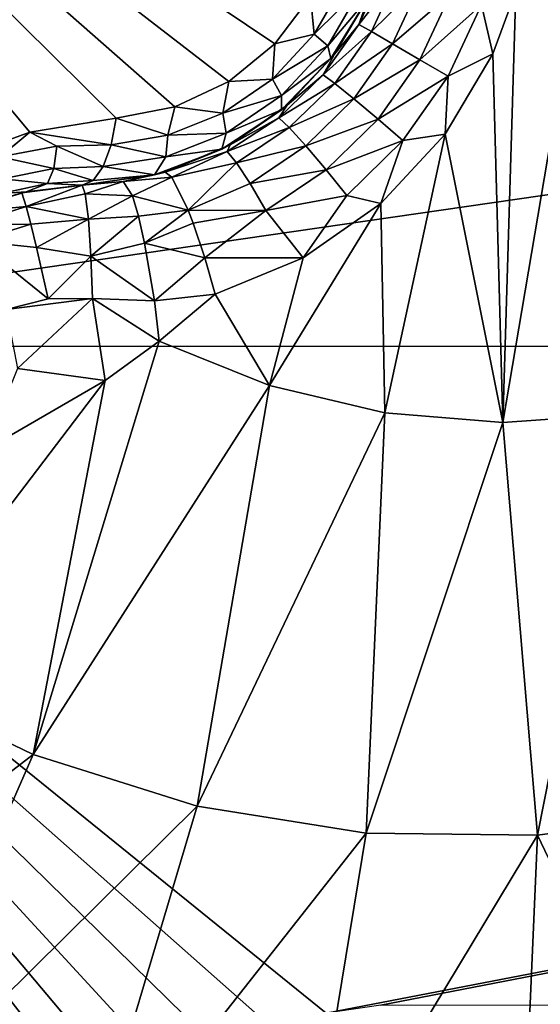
# Model space of a CAD drawing. Header units: metres. Extents: x -205 to 205, y -104 to 104.
# Tile 407 of 656: x -165.85 to -164.59, y 45.55 to 47.93. Entities that reach past the tile are written whole.
import ezdxf

# ---------------------------------------------------------------- set-up
doc = ezdxf.new("R2010")
doc.units = ezdxf.units.M
doc.layers.add('solid_01_2-CONSUMER_EHM_BOX_SW0001', color=7, linetype='CONTINUOUS')

msp = doc.modelspace()

# ---------------------------------------------------------------- linework, layer by layer
at = {"layer": 'solid_01_2-CONSUMER_EHM_BOX_SW0001'}
for points in [[(-200.010849, -74.958488), (-200.010773, 75.041512), (-0.010778, 75.04142)], [(-0.010849, -74.95858), (-200.010849, -74.958488), (-0.010778, 75.04142)], [(-91.959076, 42.820488, 75), (-76.402473, 63.637558, 75), (-185.602478, 63.645401, 75)], [(-92.726151, 42.986298, 75), (-91.959076, 42.820488, 75), (-185.602478, 63.645401, 75)], [(-93.500885, 43.041248, 75), (-92.726151, 42.986298, 75), (-185.602478, 63.645401, 75)], [(-168.500885, 43.051987, 75), (-93.500885, 43.041248, 75), (-185.602478, 63.645401, 75)], [(-155.373291, 47.716602, 1.571667), (-165.087418, 55.867718, 1.571667), (-165.193848, 55.740875, 1.656628)], [(-148.911377, 55.518421, 1.571667), (-165.087418, 55.867718, 1.571667), (-155.373291, 47.716602, 1.571667)], [(-155.479935, 47.58952, 1.656828), (-165.193848, 55.740875, 1.656628), (-165.288574, 55.627979, 1.771182)], [(-155.479935, 47.58952, 1.656828), (-155.373291, 47.716602, 1.571667), (-165.193848, 55.740875, 1.656628)], [(-155.574646, 47.476654, 1.771438), (-165.288574, 55.627979, 1.771182), (-165.367966, 55.533356, 1.911131)], [(-155.574646, 47.476654, 1.771438), (-155.479935, 47.58952, 1.656828), (-165.288574, 55.627979, 1.771182)], [(-155.654007, 47.382072, 1.911433), (-155.574646, 47.476654, 1.771438), (-165.367966, 55.533356, 1.911131)], [(-163.085739, 53.608364, 1.921761), (-155.654007, 47.382072, 1.911433), (-165.367966, 55.533356, 1.911131)], [(-165.476486, 47.722546, 16.603502), (-166.989258, 49.051769, 15.440842), (-165.618835, 47.695293, 16.554106)], [(-165.827515, 47.661377, 16.486923), (-165.618835, 47.695293, 16.554106), (-166.989258, 49.051769, 15.440842)], [(-165.345917, 47.784039, 16.639137), (-166.989258, 49.051769, 15.440842), (-165.476486, 47.722546, 16.603502)], [(-165.234818, 47.87487, 16.660563), (-166.989258, 49.051769, 15.440842), (-165.345917, 47.784039, 16.639137)], [(-165.148941, 47.989319, 16.667706), (-166.989258, 49.051769, 15.440842), (-165.234818, 47.87487, 16.660563)], [(-166.023712, 47.590107, 16.452232), (-165.827515, 47.661377, 16.486923), (-166.989258, 49.051769, 15.440842)], [(-167.103653, 47.144073, 69.5), (-167.103546, 48.644073, 69.5), (-156.753555, 48.64333, 69.5)], [(-156.753662, 47.14333, 69.5), (-167.103653, 47.144073, 69.5), (-156.753555, 48.64333, 69.5)], [(-165.031784, 47.921616, 18.169535), (-164.969543, 48.057365, 18.173239), (-165.006058, 47.994045, 18.099459)], [(-164.937653, 48.043468, 18.245213), (-164.969543, 48.057365, 18.173239), (-165.031784, 47.921616, 18.169535)], [(-165.001755, 47.904278, 18.241562), (-164.937653, 48.043468, 18.245213), (-165.031784, 47.921616, 18.169535)], [(-164.882278, 48.021919, 18.305311), (-164.937653, 48.043468, 18.245213), (-165.001755, 47.904278, 18.241562)], [(-165.148941, 47.989319, 16.667706), (-165.140182, 47.898273, 16.71142), (-165.065765, 48.027172, 16.71142)], [(-165.02475, 48.01276, 16.774441), (-165.065765, 48.027172, 16.71142), (-165.140182, 47.898273, 16.71142)], [(-164.950317, 47.874588, 18.301702), (-164.882278, 48.021919, 18.305311), (-165.001755, 47.904278, 18.241562)], [(-164.810852, 47.995762, 18.342203), (-164.882278, 48.021919, 18.305311), (-164.950317, 47.874588, 18.301702)], [(-165.02475, 48.01276, 16.774441), (-165.140182, 47.898273, 16.71142), (-165.107193, 47.869957, 16.774441)], [(-165.02475, 48.01276, 16.774441), (-165.107193, 47.869957, 16.774441), (-165.009949, 47.985634, 16.883406)], [(-165.031784, 47.921616, 18.169535), (-165.006058, 47.994045, 18.099459), (-165.091187, 47.850048, 18.099911)], [(-165.009949, 47.985634, 16.883406), (-165.091187, 47.850048, 18.099911), (-165.006058, 47.994045, 18.099459)], [(-164.884476, 47.836567, 18.338621), (-164.810852, 47.995762, 18.342203), (-164.950317, 47.874588, 18.301702)], [(-164.884476, 47.836567, 18.338621), (-164.735962, 47.969486, 18.351889), (-164.810852, 47.995762, 18.342203)], [(-164.735962, 47.969486, 18.351889), (-164.708252, 47.850739, 18.336081), (-164.652344, 48.00182, 18.341488)], [(-164.684097, 46.960072, 18.132406), (-164.652344, 48.00182, 18.341488), (-164.708252, 47.850739, 18.336081)], [(-164.684097, 46.960072, 18.132406), (-164.507126, 48.005196, 18.295647), (-164.652344, 48.00182, 18.341488)], [(-164.684097, 46.960072, 18.132406), (-164.398849, 46.97958, 18.042622), (-164.507126, 48.005196, 18.295647)], [(-165.148941, 47.989319, 16.667706), (-165.234818, 47.87487, 16.660563), (-165.140182, 47.898273, 16.71142)], [(-165.107193, 47.869957, 16.774441), (-165.09938, 47.839241, 16.882181), (-165.009949, 47.985634, 16.883406)], [(-165.009949, 47.985634, 16.883406), (-165.09938, 47.839241, 16.882181), (-165.091187, 47.850048, 18.099911)], [(-164.884476, 47.836567, 18.338621), (-164.815735, 47.796879, 18.348312), (-164.735962, 47.969486, 18.351889)], [(-164.735962, 47.969486, 18.351889), (-164.815735, 47.796879, 18.348312), (-164.708252, 47.850739, 18.336081)], [(-165.118225, 47.799839, 18.173239), (-165.031784, 47.921616, 18.169535), (-165.091187, 47.850048, 18.099911)], [(-165.001755, 47.904278, 18.241562), (-165.031784, 47.921616, 18.169535), (-165.118225, 47.799839, 18.173239)], [(-165.234818, 47.87487, 16.660563), (-165.240768, 47.7896, 16.698145), (-165.140182, 47.898273, 16.71142)], [(-165.107193, 47.869957, 16.774441), (-165.140182, 47.898273, 16.71142), (-165.240768, 47.7896, 16.698145)], [(-165.09024, 47.779175, 18.245213), (-165.001755, 47.904278, 18.241562), (-165.118225, 47.799839, 18.173239)], [(-164.950317, 47.874588, 18.301702), (-165.001755, 47.904278, 18.241562), (-165.09024, 47.779175, 18.245213)], [(-165.234818, 47.87487, 16.660563), (-165.345917, 47.784039, 16.639137), (-165.240768, 47.7896, 16.698145)], [(-165.0439, 47.741985, 18.305311), (-164.950317, 47.874588, 18.301702), (-165.09024, 47.779175, 18.245213)], [(-164.884476, 47.836567, 18.338621), (-164.950317, 47.874588, 18.301702), (-165.0439, 47.741985, 18.305311)], [(-165.107193, 47.869957, 16.774441), (-165.240768, 47.7896, 16.698145), (-165.218903, 47.749954, 16.75989)], [(-165.107193, 47.869957, 16.774441), (-165.218903, 47.749954, 16.75989), (-165.09938, 47.839241, 16.882181)], [(-165.118225, 47.799839, 18.173239), (-165.091187, 47.850048, 18.099911), (-165.205063, 47.727039, 18.109652)], [(-165.09938, 47.839241, 16.882181), (-165.205063, 47.727039, 18.109652), (-165.091187, 47.850048, 18.099911)], [(-164.684097, 46.960072, 18.132406), (-164.708252, 47.850739, 18.336081), (-164.823608, 47.656311, 18.336617)], [(-164.815735, 47.796879, 18.348312), (-164.823608, 47.656311, 18.336617), (-164.708252, 47.850739, 18.336081)], [(-165.218903, 47.749954, 16.75989), (-165.218552, 47.715538, 16.870178), (-165.09938, 47.839241, 16.882181)], [(-165.09938, 47.839241, 16.882181), (-165.218552, 47.715538, 16.870178), (-165.205063, 47.727039, 18.109652)], [(-164.985535, 47.693218, 18.342203), (-164.884476, 47.836567, 18.338621), (-165.0439, 47.741985, 18.305311)], [(-164.985535, 47.693218, 18.342203), (-164.815735, 47.796879, 18.348312), (-164.884476, 47.836567, 18.338621)], [(-165.345917, 47.784039, 16.639137), (-165.476486, 47.722546, 16.603502), (-165.361038, 47.706985, 16.672251)], [(-165.345917, 47.784039, 16.639137), (-165.361038, 47.706985, 16.672251), (-165.240768, 47.7896, 16.698145)], [(-165.218903, 47.749954, 16.75989), (-165.240768, 47.7896, 16.698145), (-165.361038, 47.706985, 16.672251)], [(-165.225739, 47.696377, 18.184185), (-165.118225, 47.799839, 18.173239), (-165.205063, 47.727039, 18.109652)], [(-165.09024, 47.779175, 18.245213), (-165.118225, 47.799839, 18.173239), (-165.225739, 47.696377, 18.184185)], [(-165.20015, 47.672394, 18.256016), (-165.09024, 47.779175, 18.245213), (-165.225739, 47.696377, 18.184185)], [(-165.0439, 47.741985, 18.305311), (-165.09024, 47.779175, 18.245213), (-165.20015, 47.672394, 18.256016)], [(-164.985535, 47.693218, 18.342203), (-164.925323, 47.641487, 18.351889), (-164.815735, 47.796879, 18.348312)], [(-164.815735, 47.796879, 18.348312), (-164.925323, 47.641487, 18.351889), (-164.823608, 47.656311, 18.336617)], [(-165.218903, 47.749954, 16.75989), (-165.361038, 47.706985, 16.672251), (-165.352325, 47.659359, 16.731567)], [(-165.218903, 47.749954, 16.75989), (-165.352325, 47.659359, 16.731567), (-165.218552, 47.715538, 16.870178)], [(-165.159973, 47.628437, 18.315992), (-165.0439, 47.741985, 18.305311), (-165.20015, 47.672394, 18.256016)], [(-164.985535, 47.693218, 18.342203), (-165.0439, 47.741985, 18.305311), (-165.159973, 47.628437, 18.315992)], [(-165.476486, 47.722546, 16.603502), (-165.618835, 47.695293, 16.554106), (-165.493439, 47.653889, 16.634918)], [(-165.476486, 47.722546, 16.603502), (-165.493439, 47.653889, 16.634918), (-165.361038, 47.706985, 16.672251)], [(-165.352325, 47.659359, 16.731567), (-165.361038, 47.706985, 16.672251), (-165.493439, 47.653889, 16.634918)], [(-165.218552, 47.715538, 16.870178), (-165.362793, 47.620071, 16.847437), (-165.343246, 47.63047, 18.128345)], [(-165.352325, 47.659359, 16.731567), (-165.362793, 47.620071, 16.847437), (-165.218552, 47.715538, 16.870178)], [(-165.225739, 47.696377, 18.184185), (-165.205063, 47.727039, 18.109652), (-165.343246, 47.63047, 18.128345)], [(-165.218552, 47.715538, 16.870178), (-165.343246, 47.63047, 18.128345), (-165.205063, 47.727039, 18.109652)], [(-165.827515, 47.661377, 16.486923), (-165.630539, 47.630997, 16.587929), (-165.618835, 47.695293, 16.554106)], [(-165.618835, 47.695293, 16.554106), (-165.630539, 47.630997, 16.587929), (-165.493439, 47.653889, 16.634918)], [(-165.350449, 47.614845, 18.2019), (-165.225739, 47.696377, 18.184185), (-165.343246, 47.63047, 18.128345)], [(-165.20015, 47.672394, 18.256016), (-165.225739, 47.696377, 18.184185), (-165.350449, 47.614845, 18.2019)], [(-165.110855, 47.570324, 18.35281), (-164.985535, 47.693218, 18.342203), (-165.159973, 47.628437, 18.315992)], [(-165.110855, 47.570324, 18.35281), (-164.925323, 47.641487, 18.351889), (-164.985535, 47.693218, 18.342203)], [(-165.899048, 47.601673, 16.492575), (-165.827515, 47.661377, 16.486923), (-166.023712, 47.590107, 16.452232)], [(-165.899048, 47.601673, 16.492575), (-165.761932, 47.627705, 16.533466), (-165.827515, 47.661377, 16.486923)], [(-165.761932, 47.627705, 16.533466), (-165.630539, 47.630997, 16.587929), (-165.827515, 47.661377, 16.486923)], [(-165.352325, 47.659359, 16.731567), (-165.493439, 47.653889, 16.634918), (-165.498764, 47.601887, 16.690866)], [(-165.352325, 47.659359, 16.731567), (-165.498764, 47.601887, 16.690866), (-165.362793, 47.620071, 16.847437)], [(-165.327728, 47.587543, 18.273518), (-165.20015, 47.672394, 18.256016), (-165.350449, 47.614845, 18.2019)], [(-165.159973, 47.628437, 18.315992), (-165.20015, 47.672394, 18.256016), (-165.327728, 47.587543, 18.273518)], [(-165.498764, 47.601887, 16.690866), (-165.493439, 47.653889, 16.634918), (-165.630539, 47.630997, 16.587929)], [(-165.110855, 47.570324, 18.35281), (-165.061249, 47.508347, 18.362474), (-164.925323, 47.641487, 18.351889)], [(-164.925323, 47.641487, 18.351889), (-165.061249, 47.508347, 18.362474), (-164.979034, 47.488827, 18.346748)], [(-164.969101, 46.983501, 18.222107), (-164.823608, 47.656311, 18.336617), (-164.979034, 47.488827, 18.346748)], [(-164.925323, 47.641487, 18.351889), (-164.979034, 47.488827, 18.346748), (-164.823608, 47.656311, 18.336617)], [(-164.969101, 46.983501, 18.222107), (-164.684097, 46.960072, 18.132406), (-164.823608, 47.656311, 18.336617)], [(-165.769516, 47.573307, 16.586805), (-165.761932, 47.627705, 16.533466), (-165.899048, 47.601673, 16.492575)], [(-165.769516, 47.573307, 16.586805), (-165.649643, 47.578457, 16.639471), (-165.761932, 47.627705, 16.533466)], [(-165.761932, 47.627705, 16.533466), (-165.649643, 47.578457, 16.639471), (-165.630539, 47.630997, 16.587929)], [(-165.630539, 47.630997, 16.587929), (-165.649643, 47.578457, 16.639471), (-165.498764, 47.601887, 16.690866)], [(-165.362793, 47.620071, 16.847437), (-165.526001, 47.557976, 16.814116), (-165.500061, 47.565147, 18.155281)], [(-165.498764, 47.601887, 16.690866), (-165.526001, 47.557976, 16.814116), (-165.362793, 47.620071, 16.847437)], [(-165.350449, 47.614845, 18.2019), (-165.343246, 47.63047, 18.128345), (-165.500061, 47.565147, 18.155281)], [(-165.362793, 47.620071, 16.847437), (-165.500061, 47.565147, 18.155281), (-165.343246, 47.63047, 18.128345)], [(-165.483597, 47.552433, 18.24468), (-165.350449, 47.614845, 18.2019), (-165.500061, 47.565147, 18.155281)], [(-165.327728, 47.587543, 18.273518), (-165.350449, 47.614845, 18.2019), (-165.483597, 47.552433, 18.24468)], [(-165.294815, 47.537697, 18.333315), (-165.159973, 47.628437, 18.315992), (-165.327728, 47.587543, 18.273518)], [(-165.110855, 47.570324, 18.35281), (-165.159973, 47.628437, 18.315992), (-165.294815, 47.537697, 18.333315)], [(-165.769516, 47.573307, 16.586805), (-165.899048, 47.601673, 16.492575), (-165.893478, 47.548466, 16.547344)], [(-165.498764, 47.601887, 16.690866), (-165.649643, 47.578457, 16.639471), (-165.526001, 47.557976, 16.814116)], [(-165.444214, 47.472809, 18.356613), (-165.327728, 47.587543, 18.273518), (-165.483597, 47.552433, 18.24468)], [(-165.294815, 47.537697, 18.333315), (-165.327728, 47.587543, 18.273518), (-165.444214, 47.472809, 18.356613)], [(-165.769516, 47.573307, 16.586805), (-165.893478, 47.548466, 16.547344), (-165.784134, 47.537354, 16.652796)], [(-165.769516, 47.573307, 16.586805), (-165.784134, 47.537354, 16.652796), (-165.674271, 47.544716, 16.70359)], [(-165.769516, 47.573307, 16.586805), (-165.674271, 47.544716, 16.70359), (-165.649643, 47.578457, 16.639471)], [(-165.649643, 47.578457, 16.639471), (-165.674271, 47.544716, 16.70359), (-165.526001, 47.557976, 16.814116)], [(-165.601486, 47.542404, 18.172401), (-165.483597, 47.552433, 18.24468), (-165.500061, 47.565147, 18.155281)], [(-165.526001, 47.557976, 16.814116), (-165.601486, 47.542404, 18.172401), (-165.500061, 47.565147, 18.155281)], [(-165.25647, 47.471912, 18.370024), (-165.110855, 47.570324, 18.35281), (-165.294815, 47.537697, 18.333315)], [(-165.25647, 47.471912, 18.370024), (-165.061249, 47.508347, 18.362474), (-165.110855, 47.570324, 18.35281)], [(-165.893478, 47.548466, 16.547344), (-165.896179, 47.512939, 16.615105), (-165.784134, 47.537354, 16.652796)], [(-165.784134, 47.537354, 16.652796), (-165.700699, 47.533325, 16.770613), (-165.674271, 47.544716, 16.70359)], [(-165.526001, 47.557976, 16.814116), (-165.700699, 47.533325, 16.770613), (-165.601486, 47.542404, 18.172401)], [(-165.674271, 47.544716, 16.70359), (-165.700699, 47.533325, 16.770613), (-165.526001, 47.557976, 16.814116)], [(-165.601486, 47.542404, 18.172401), (-165.700699, 47.533325, 18.184393), (-165.6931, 47.512039, 18.285559)], [(-165.700699, 47.533325, 16.770613), (-165.700699, 47.533325, 18.184393), (-165.601486, 47.542404, 18.172401)], [(-165.578918, 47.507282, 18.304129), (-165.601486, 47.542404, 18.172401), (-165.6931, 47.512039, 18.285559)], [(-165.578918, 47.507282, 18.304129), (-165.483597, 47.552433, 18.24468), (-165.601486, 47.542404, 18.172401)], [(-165.578918, 47.507282, 18.304129), (-165.444214, 47.472809, 18.356613), (-165.483597, 47.552433, 18.24468)], [(-165.896179, 47.512939, 16.615105), (-165.952621, 47.482216, 16.674862), (-165.836319, 47.517094, 16.708681)], [(-165.846451, 47.514858, 18.188536), (-165.836319, 47.517094, 16.708681), (-165.952621, 47.482216, 16.674862)], [(-165.784134, 47.537354, 16.652796), (-165.896179, 47.512939, 16.615105), (-165.836319, 47.517094, 16.708681)], [(-165.846451, 47.514858, 18.188536), (-165.700699, 47.533325, 18.184393), (-165.836319, 47.517094, 16.708681)], [(-165.836121, 47.481968, 18.315002), (-165.700699, 47.533325, 18.184393), (-165.846451, 47.514858, 18.188536)], [(-165.784134, 47.537354, 16.652796), (-165.836319, 47.517094, 16.708681), (-165.700699, 47.533325, 16.770613)], [(-165.836319, 47.517094, 16.708681), (-165.700699, 47.533325, 18.184393), (-165.700699, 47.533325, 16.770613)], [(-165.836121, 47.481968, 18.315002), (-165.6931, 47.512039, 18.285559), (-165.700699, 47.533325, 18.184393)], [(-165.25647, 47.471912, 18.370024), (-165.294815, 47.537697, 18.333315), (-165.444214, 47.472809, 18.356613)], [(-165.988052, 47.467319, 18.189606), (-165.846451, 47.514858, 18.188536), (-165.952621, 47.482216, 16.674862)], [(-165.836121, 47.481968, 18.315002), (-165.846451, 47.514858, 18.188536), (-165.988052, 47.467319, 18.189606)], [(-165.836121, 47.481968, 18.315002), (-165.685623, 47.451481, 18.369303), (-165.6931, 47.512039, 18.285559)], [(-165.578918, 47.507282, 18.304129), (-165.6931, 47.512039, 18.285559), (-165.685623, 47.451481, 18.369303)], [(-165.564636, 47.458324, 18.36202), (-165.578918, 47.507282, 18.304129), (-165.685623, 47.451481, 18.369303)], [(-165.564636, 47.458324, 18.36202), (-165.444214, 47.472809, 18.356613), (-165.578918, 47.507282, 18.304129)], [(-165.25647, 47.471912, 18.370024), (-165.166641, 47.358028, 18.366045), (-165.061249, 47.508347, 18.362474)], [(-165.061249, 47.508347, 18.362474), (-165.166641, 47.358028, 18.366045), (-164.979034, 47.488827, 18.346748)], [(-165.836121, 47.481968, 18.315002), (-165.988052, 47.467319, 18.189606), (-165.974014, 47.437275, 18.314014)], [(-165.825073, 47.438911, 18.370676), (-165.836121, 47.481968, 18.315002), (-165.974014, 47.437275, 18.314014)], [(-165.825073, 47.438911, 18.370676), (-165.685623, 47.451481, 18.369303), (-165.836121, 47.481968, 18.315002)], [(-165.54982, 47.393318, 18.402063), (-165.444214, 47.472809, 18.356613), (-165.564636, 47.458324, 18.36202)], [(-165.54982, 47.393318, 18.402063), (-165.432022, 47.441193, 18.376804), (-165.444214, 47.472809, 18.356613)], [(-165.25647, 47.471912, 18.370024), (-165.444214, 47.472809, 18.356613), (-165.432022, 47.441193, 18.376804)], [(-165.403839, 47.357677, 18.401863), (-165.25647, 47.471912, 18.370024), (-165.432022, 47.441193, 18.376804)], [(-165.403839, 47.357677, 18.401863), (-165.166641, 47.358028, 18.366045), (-165.25647, 47.471912, 18.370024)], [(-165.247971, 47.049389, 18.309879), (-164.979034, 47.488827, 18.346748), (-165.166641, 47.358028, 18.366045)], [(-165.247971, 47.049389, 18.309879), (-164.969101, 46.983501, 18.222107), (-164.979034, 47.488827, 18.346748)], [(-165.81131, 47.38245, 18.411446), (-165.685623, 47.451481, 18.369303), (-165.825073, 47.438911, 18.370676)], [(-165.81131, 47.38245, 18.411446), (-165.679535, 47.362057, 18.42128), (-165.685623, 47.451481, 18.369303)], [(-165.564636, 47.458324, 18.36202), (-165.685623, 47.451481, 18.369303), (-165.679535, 47.362057, 18.42128)], [(-165.54982, 47.393318, 18.402063), (-165.564636, 47.458324, 18.36202), (-165.679535, 47.362057, 18.42128)], [(-165.825073, 47.438911, 18.370676), (-165.974014, 47.437275, 18.314014), (-165.956131, 47.398079, 18.369343)], [(-165.81131, 47.38245, 18.411446), (-165.825073, 47.438911, 18.370676), (-165.956131, 47.398079, 18.369343)], [(-165.54982, 47.393318, 18.402063), (-165.403839, 47.357677, 18.401863), (-165.432022, 47.441193, 18.376804)], [(-165.782516, 47.258736, 18.438095), (-165.956131, 47.398079, 18.369343), (-165.884003, 47.232647, 18.439516)], [(-165.782516, 47.258736, 18.438095), (-165.81131, 47.38245, 18.411446), (-165.956131, 47.398079, 18.369343)], [(-165.782516, 47.258736, 18.438095), (-165.679535, 47.362057, 18.42128), (-165.81131, 47.38245, 18.411446)], [(-165.526123, 47.253834, 18.416172), (-165.54982, 47.393318, 18.402063), (-165.679535, 47.362057, 18.42128)], [(-165.526123, 47.253834, 18.416172), (-165.403839, 47.357677, 18.401863), (-165.54982, 47.393318, 18.402063)], [(-165.782516, 47.258736, 18.438095), (-165.675873, 47.259071, 18.432564), (-165.679535, 47.362057, 18.42128)], [(-165.526123, 47.253834, 18.416172), (-165.679535, 47.362057, 18.42128), (-165.675873, 47.259071, 18.432564)], [(-165.526123, 47.253834, 18.416172), (-165.379059, 47.269657, 18.393747), (-165.403839, 47.357677, 18.401863)], [(-165.403839, 47.357677, 18.401863), (-165.379059, 47.269657, 18.393747), (-165.166641, 47.358028, 18.366045)], [(-165.247971, 47.049389, 18.309879), (-165.166641, 47.358028, 18.366045), (-165.379059, 47.269657, 18.393747)], [(-165.884003, 47.232647, 18.439516), (-165.856842, 47.090366, 18.426464), (-165.675873, 47.259071, 18.432564)], [(-165.782516, 47.258736, 18.438095), (-165.884003, 47.232647, 18.439516), (-165.675873, 47.259071, 18.432564)], [(-165.856842, 47.090366, 18.426464), (-165.64505, 47.06134, 18.393747), (-165.675873, 47.259071, 18.432564)], [(-165.675873, 47.259071, 18.432564), (-165.64505, 47.06134, 18.393747), (-165.514603, 47.155968, 18.393747)], [(-165.675873, 47.259071, 18.432564), (-165.514603, 47.155968, 18.393747), (-165.526123, 47.253834, 18.416172)], [(-165.526123, 47.253834, 18.416172), (-165.514603, 47.155968, 18.393747), (-165.379059, 47.269657, 18.393747)], [(-165.514603, 47.155968, 18.393747), (-165.247971, 47.049389, 18.309879), (-165.379059, 47.269657, 18.393747)], [(-167.103653, 47.144073, 63.099998), (-165.500961, 42.551556, 63.099998), (-168.500961, 42.551987, 63.099998)], [(-167.103653, 47.144073, 63.099998), (-165.478745, 45.055916, 63.099998), (-165.500961, 42.551556, 63.099998)], [(-167.103653, 47.144073, 63.099998), (-165.458801, 45.188354, 63.099998), (-165.478745, 45.055916, 63.099998)], [(-167.103653, 47.144073, 63.099998), (-165.111298, 45.532738, 63.099998), (-165.227432, 45.485256, 63.099998)], [(-167.103653, 47.144073, 63.099998), (-156.753662, 47.14333, 63.099998), (-165.111298, 45.532738, 63.099998)], [(-167.103653, 47.144073, 63.099998), (-165.227432, 45.485256, 63.099998), (-165.330124, 45.406025, 63.099998)], [(-167.103653, 47.144073, 63.099998), (-165.330124, 45.406025, 63.099998), (-165.410278, 45.304058, 63.099998)], [(-167.103653, 47.144073, 63.099998), (-165.410278, 45.304058, 63.099998), (-165.458801, 45.188354, 63.099998)], [(-156.753662, 47.14333, 69.5), (-156.753662, 47.14333, 63.099998), (-167.103653, 47.144073, 63.099998)], [(-156.753662, 47.14333, 69.5), (-167.103653, 47.144073, 63.099998), (-167.103653, 47.144073, 69.5)], [(-165.81926, 46.157303, 18.128479), (-165.247971, 47.049389, 18.309879), (-165.514603, 47.155968, 18.393747)], [(-165.64505, 47.06134, 18.393747), (-165.81926, 46.157303, 18.128479), (-165.514603, 47.155968, 18.393747)], [(-156.753662, 47.14333, 63.099998), (-164.978683, 45.551479, 63.099998), (-165.111298, 45.532738, 63.099998)], [(-156.753662, 47.14333, 63.099998), (-157.022369, 45.550343, 63.099998), (-164.978683, 45.551479, 63.099998)], [(-165.856842, 47.090366, 18.426464), (-165.937668, 46.89241, 18.393749), (-165.64505, 47.06134, 18.393747)], [(-165.64505, 47.06134, 18.393747), (-166.194977, 46.338856, 18.246735), (-165.81926, 46.157303, 18.128479)], [(-165.64505, 47.06134, 18.393747), (-165.937668, 46.89241, 18.393749), (-166.194977, 46.338856, 18.246735)], [(-165.81926, 46.157303, 18.128479), (-165.423019, 46.032597, 18.003763), (-165.247971, 47.049389, 18.309879)], [(-165.423019, 46.032597, 18.003763), (-164.969101, 46.983501, 18.222107), (-165.247971, 47.049389, 18.309879)], [(-165.423019, 46.032597, 18.003763), (-165.014053, 45.96719, 17.87504), (-164.969101, 46.983501, 18.222107)], [(-165.014053, 45.96719, 17.87504), (-164.684097, 46.960072, 18.132406), (-164.969101, 46.983501, 18.222107)], [(-164.600372, 45.962368, 17.744835), (-164.398849, 46.97958, 18.042622), (-164.684097, 46.960072, 18.132406)], [(-164.600372, 45.962368, 17.744835), (-164.190109, 46.018219, 17.615707), (-164.398849, 46.97958, 18.042622)], [(-165.014053, 45.96719, 17.87504), (-164.600372, 45.962368, 17.744835), (-164.684097, 46.960072, 18.132406)], [(-166.709763, 45.471779, 17.911619), (-165.81926, 46.157303, 18.128479), (-166.194977, 46.338856, 18.246735)], [(-166.218643, 45.245621, 17.757044), (-165.81926, 46.157303, 18.128479), (-166.709763, 45.471779, 17.911619)], [(-166.218643, 45.245621, 17.757044), (-165.423019, 46.032597, 18.003763), (-165.81926, 46.157303, 18.128479)], [(-165.702362, 45.093079, 17.594542), (-165.423019, 46.032597, 18.003763), (-166.218643, 45.245621, 17.757044)], [(-165.702362, 45.093079, 17.594542), (-165.014053, 45.96719, 17.87504), (-165.423019, 46.032597, 18.003763)], [(-164.600372, 45.962368, 17.744835), (-164.265289, 45.262604, 17.260666), (-164.190109, 46.018219, 17.615707)], [(-165.170868, 45.017109, 17.427259), (-165.014053, 45.96719, 17.87504), (-165.702362, 45.093079, 17.594542)], [(-165.170868, 45.017109, 17.427259), (-164.600372, 45.962368, 17.744835), (-165.014053, 45.96719, 17.87504)], [(-165.170868, 45.017109, 17.427259), (-164.641357, 45.018764, 17.260666), (-164.600372, 45.962368, 17.744835)], [(-164.600372, 45.962368, 17.744835), (-164.641357, 45.018764, 17.260666), (-164.265289, 45.262604, 17.260666)]]:
    msp.add_3dface(points, dxfattribs=at)

doc.saveas('drawing.dxf')
